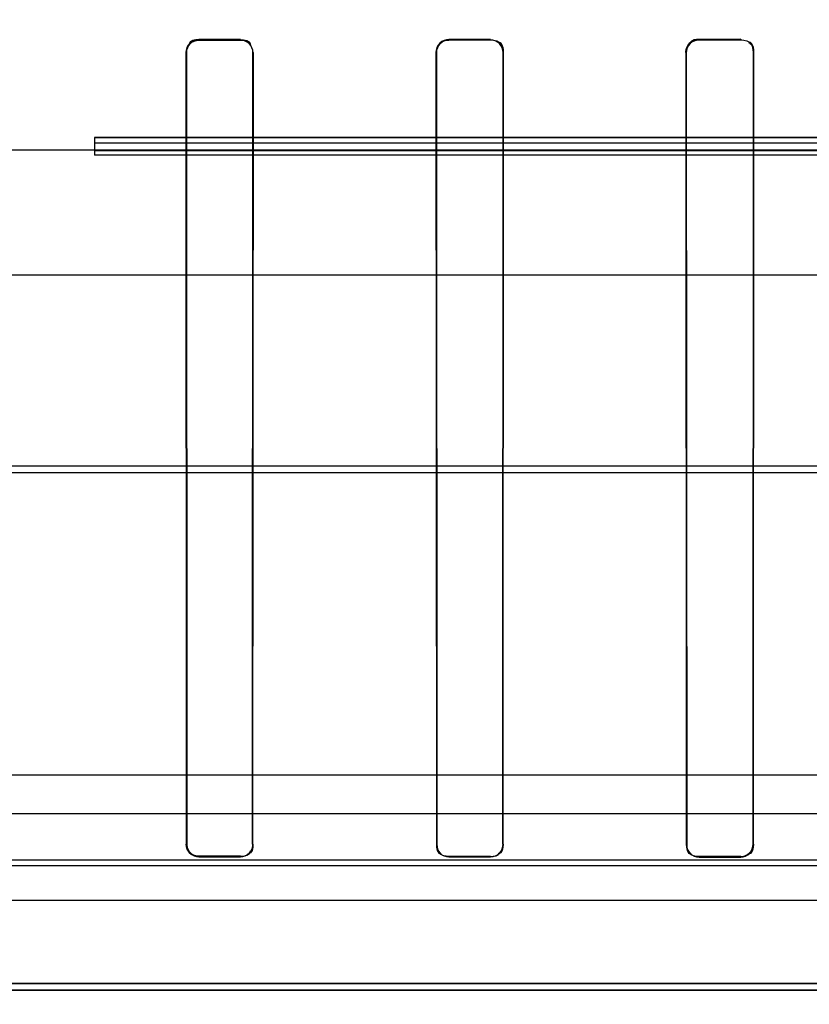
# Model space of a CAD drawing. Header units: millimetres. Extents: x 0 to 297, y 0 to 210.
# Tile 387 of 438: x 240.575 to 240.689, y 159.349 to 159.491. Entities that reach past the tile are written whole.
import ezdxf

# ---------------------------------------------------------------- set-up
doc = ezdxf.new("R2010")
doc.units = ezdxf.units.MM
doc.header["$LTSCALE"] = 16.335
doc.layers.get('0').update_dxf_attribs({"linetype": 'CONTINUOUS'})
for name, color, linetype in [('AXES_REF', 7, 'CONTINUOUS'), ('INTFCLR_1', 7, 'CONTINUOUS'), ('INTFCLR_144815', 7, 'CONTINUOUS'), ('INTFCLR_72935', 7, 'CONTINUOUS')]:
    doc.layers.add(name, color=color, linetype=linetype)

msp = doc.modelspace()

# ---------------------------------------------------------------- linework, layer by layer
at = {"color": 7, "linetype": 'Continuous'}
for radius in [5.8174969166, 5.817, 5.7797484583]:
    msp.add_circle((241.4979109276, 154.8339782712), radius, dxfattribs=at)
msp.add_arc((241.4979109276, 154.8339782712), 5.76, 278.2771290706, 261.7228709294, dxfattribs=at)
at = {"layer": 'AXES_REF', "color": 7, "linetype": 'Continuous'}
msp.add_arc((241.4979109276, 154.8339782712), 5.892, 113.0826660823, 66.91733391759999, dxfattribs=at)
at = {"layer": 'AXES_REF', "color": 9, "linetype": 'Continuous'}
msp.add_arc((241.4979109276, 154.8339782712), 5.3067073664, 94.4118118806, 85.5881881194, dxfattribs=at)
at = {"layer": 'INTFCLR_1', "color": 6, "linetype": 'Continuous'}
for p, q in [((240.6007431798, 159.4878857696), (240.6067431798, 159.4878869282)), ((240.6067431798, 159.4878204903), (240.6007431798, 159.4878193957)), ((240.6367431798, 159.4878985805), (240.6427431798, 159.4879020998)), ((240.6427431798, 159.4878348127), (240.6367431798, 159.4878314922)), ((240.6727431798, 159.4879258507), (240.6787431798, 159.4879318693)), ((240.6787431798, 159.4878628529), (240.6727431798, 159.4878571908)), ((240.5988833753, 159.486023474), (240.5989462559, 159.372023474)), ((240.5989495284, 159.486023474), (240.5990091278, 159.372023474)), ((240.6084788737, 159.372023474), (240.6085385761, 159.486023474)), ((240.6085418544, 159.372023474), (240.6086048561, 159.486023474)), ((240.6348713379, 159.486023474), (240.6349348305, 159.372023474)), ((240.6349381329, 159.486023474), (240.6349982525, 159.372023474)), ((240.644493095, 159.372023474), (240.6445535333, 159.486023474)), ((240.6445568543, 159.372023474), (240.6446207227, 159.486023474)), ((240.6708449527, 159.486023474), (240.6709098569, 159.372023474)), ((240.6709132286, 159.486023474), (240.6709745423, 159.372023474)), ((240.6805203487, 159.372023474), (240.6805822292, 159.486023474)), ((240.6805856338, 159.372023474), (240.6806512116, 159.486023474)), ((240.6007431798, 159.3702891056), (240.6067431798, 159.3702880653)), ((240.6067431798, 159.3702251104), (240.6007431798, 159.3702262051)), ((240.6367431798, 159.3702776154), (240.6427431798, 159.3702744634)), ((240.6427431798, 159.3702107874), (240.6367431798, 159.370214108)), ((240.6727431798, 159.3702532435), (240.6787431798, 159.3702478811)), ((240.6787431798, 159.3701827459), (240.6727431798, 159.3701884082)), ((240.9478142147, 159.3510234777), (240.223672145, 159.3510234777)), ((240.9298379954, 159.3519896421), (240.2416483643, 159.3519896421))]:
    msp.add_line(p, q, dxfattribs=at)
at = {"layer": 'INTFCLR_1', "color": 9, "linetype": 'Continuous'}
for p, q in [((240.6007431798, 159.4878193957), (240.6007431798, 159.4878857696)), ((240.6067431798, 159.4878869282), (240.6067431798, 159.4878204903)), ((240.6367431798, 159.4878314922), (240.6367431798, 159.4878985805)), ((240.6427431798, 159.4879020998), (240.6427431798, 159.4878348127)), ((240.6727431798, 159.4878571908), (240.6727431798, 159.4879258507)), ((240.6787431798, 159.4879318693), (240.6787431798, 159.4878628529)), ((240.5988833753, 159.486023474), (240.5989495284, 159.486023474)), ((240.6085385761, 159.486023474), (240.6086048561, 159.486023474)), ((240.6348713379, 159.486023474), (240.6349381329, 159.486023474)), ((240.6445535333, 159.486023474), (240.6446207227, 159.486023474)), ((240.6708449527, 159.486023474), (240.6709132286, 159.486023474)), ((240.6805822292, 159.486023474), (240.6806512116, 159.486023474)), ((240.5990091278, 159.372023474), (240.5989462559, 159.372023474)), ((240.6085418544, 159.372023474), (240.6084788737, 159.372023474)), ((240.6349982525, 159.372023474), (240.6349348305, 159.372023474)), ((240.6445568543, 159.372023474), (240.644493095, 159.372023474)), ((240.6709745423, 159.372023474), (240.6709098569, 159.372023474)), ((240.6805856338, 159.372023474), (240.6805203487, 159.372023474)), ((240.6007431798, 159.3702262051), (240.6007431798, 159.3702891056)), ((240.6067431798, 159.3702880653), (240.6067431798, 159.3702251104)), ((240.6367431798, 159.370214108), (240.6367431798, 159.3702776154)), ((240.6427431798, 159.3702744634), (240.6427431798, 159.3702107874)), ((240.6727431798, 159.3701884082), (240.6727431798, 159.3702532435)), ((240.6787431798, 159.3702478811), (240.6787431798, 159.3701827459))]:
    msp.add_line(p, q, dxfattribs=at)
at = {"layer": 'INTFCLR_1', "color": 7, "linetype": 'Continuous'}
for points in [[(240.6708449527, 159.486023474), (240.6708466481, 159.4861060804), (240.6708519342, 159.4861885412), (240.6708608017, 159.4862707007), (240.6708732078, 159.4863522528), (240.6708891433, 159.4864331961), (240.6709086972, 159.4865138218), (240.6709319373, 159.4865941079), (240.6709588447, 159.4866737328), (240.6709894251, 159.4867525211)], [(240.6710524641, 159.4867260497), (240.6710235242, 159.4866515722), (240.6709978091, 159.4865757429), (240.6709753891, 159.4864986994), (240.6709562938, 159.4864204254), (240.6709406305, 159.4863412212), (240.6709285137, 159.4862617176), (240.6709199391, 159.4861822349), (240.6709148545, 159.4861027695), (240.6709132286, 159.486023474)], [(240.5990091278, 159.372023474), (240.5990129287, 159.3719086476), (240.5990242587, 159.3717948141), (240.5990429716, 159.371682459), (240.5990688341, 159.3715722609), (240.5991016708, 159.3714644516), (240.599141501, 159.3713588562), (240.5991882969, 159.3712557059), (240.5992418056, 159.3711556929), (240.5993017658, 159.3710593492), (240.5993679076, 159.3709671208), (240.5994399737, 159.3708793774), (240.599517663, 159.3707965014)], [(240.599517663, 159.3707965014), (240.5995541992, 159.3707610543), (240.5995939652, 159.3707247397), (240.5996371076, 159.3706877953), (240.5996836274, 159.3706505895), (240.5997337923, 159.3706132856), (240.5997881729, 159.3705758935), (240.5998473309, 159.370538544), (240.5999109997, 159.3705019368), (240.5999784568, 159.3704669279), (240.6000497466, 159.3704338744), (240.6001248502, 159.3704031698), (240.600202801, 159.3703755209), (240.6002823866, 159.3703515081), (240.6003645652, 159.3703309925), (240.6004516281, 159.3703138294), (240.6005442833, 159.370300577), (240.6006415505, 159.3702921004), (240.6007431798, 159.3702891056)]]:
    msp.add_lwpolyline(points, dxfattribs=at)
at = {"layer": 'INTFCLR_1', "color": 6, "linetype": 'Continuous'}
for points, knots in [([(240.6007431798, 159.4878857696), (240.6002768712, 159.4878856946), (240.5992890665, 159.4874981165), (240.5988828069, 159.4865068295), (240.5988833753, 159.486023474)], [0, 0, 0, 0, 0.4910246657, 1, 1, 1, 1]), ([(240.6007431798, 159.4878193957), (240.6002925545, 159.4878193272), (240.5993397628, 159.4874445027), (240.5989490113, 159.4864886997), (240.5989495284, 159.486023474)], [0, 0, 0, 0, 0.4920289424, 1, 1, 1, 1]), ([(240.6085385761, 159.486023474), (240.6085390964, 159.4864908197), (240.6081458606, 159.4874477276), (240.6071924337, 159.487820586), (240.6067431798, 159.4878204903)], [0, 0, 0, 0, 0.5098691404, 1, 1, 1, 1]), ([(240.6367431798, 159.4878985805), (240.6362732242, 159.4878983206), (240.6352789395, 159.4875072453), (240.6348707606, 159.486509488), (240.6348713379, 159.486023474)], [0, 0, 0, 0, 0.4916008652, 1, 1, 1, 1]), ([(240.6367431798, 159.4878314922), (240.6362891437, 159.4878312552), (240.6353302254, 159.4874531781), (240.6349376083, 159.4864912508), (240.6349381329, 159.486023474)], [0, 0, 0, 0, 0.4925468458, 1, 1, 1, 1]), ([(240.6445535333, 159.486023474), (240.644554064, 159.4864940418), (240.6441582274, 159.4874587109), (240.6431967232, 159.487835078), (240.6427431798, 159.4878348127)], [0, 0, 0, 0, 0.5092113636, 1, 1, 1, 1]), ([(240.6349348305, 159.372023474), (240.6349348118, 159.3715630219), (240.6353193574, 159.3706017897), (240.6362807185, 159.3702143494), (240.6367431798, 159.370214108)], [0, 0, 0, 0, 0.498911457, 1, 1, 1, 1]), ([(240.6709098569, 159.372023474), (240.6709098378, 159.3715602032), (240.6712954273, 159.3705861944), (240.6722706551, 159.3701888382), (240.6727431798, 159.3701884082)], [0, 0, 0, 0, 0.4950555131, 1, 1, 1, 1]), ([(240.6787431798, 159.3702478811), (240.6792026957, 159.3702474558), (240.6801484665, 159.3706332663), (240.6805203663, 159.3715765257), (240.6805203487, 159.372023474)], [0, 0, 0, 0, 0.5069322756, 1, 1, 1, 1])]:
    msp.add_open_spline(points, degree=3, knots=knots, dxfattribs=at)
for points in [[(240.6067431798, 159.4878869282), (240.6072642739, 159.4878870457), (240.6081626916, 159.4877518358), (240.6081620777, 159.4872307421)], [(240.6446207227, 159.486023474), (240.6446213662, 159.4865618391), (240.6444657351, 159.4874825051), (240.6439273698, 159.4874821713)], [(240.6805822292, 159.486023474), (240.6805828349, 159.4865473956), (240.6804354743, 159.4874454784), (240.6799115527, 159.4874449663)], [(240.6806512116, 159.486023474), (240.6806518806, 159.4865676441), (240.6804980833, 159.4875001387), (240.6799539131, 159.4874995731)], [(240.6067431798, 159.3702880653), (240.6072899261, 159.3702879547), (240.608188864, 159.3705162), (240.6081888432, 159.3710629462)], [(240.6085418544, 159.372023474), (240.608541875, 159.3715101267), (240.6083958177, 159.3706316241), (240.6078824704, 159.3706317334)], [(240.6349982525, 159.372023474), (240.6349982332, 159.371520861), (240.6351467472, 159.3706637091), (240.6356493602, 159.3706634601)], [(240.6445568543, 159.372023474), (240.6445568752, 159.3715079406), (240.644412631, 159.3706243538), (240.6438970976, 159.3706246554)], [(240.6709745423, 159.372023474), (240.6709745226, 159.3715210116), (240.6711138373, 159.3706599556), (240.6716162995, 159.3706595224)], [(240.6805856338, 159.372023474), (240.6805856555, 159.3715041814), (240.6804457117, 159.3706114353), (240.6799264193, 159.370611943)], [(240.6427431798, 159.3702744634), (240.6431923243, 159.370274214), (240.643986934, 159.3703436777), (240.6439869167, 159.3707928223)]]:
    msp.add_open_spline(points, degree=3, dxfattribs=at)
at = {"layer": 'INTFCLR_1', "color": 7, "linetype": 'Continuous'}
for points, knots in [([(240.6727431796, 159.4879258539), (240.6722639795, 159.4879253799), (240.671255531, 159.4875254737), (240.6708437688, 159.4865139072), (240.6708449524, 159.4860234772)], [0, 0, 0, 0, 0.4942085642, 1, 1, 1, 1]), ([(240.6727431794, 159.4878571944), (240.6722806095, 159.4878567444), (240.6713083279, 159.4874705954), (240.6709121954, 159.4864956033), (240.6709132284, 159.4860234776)], [0, 0, 0, 0, 0.4948877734, 1, 1, 1, 1]), ([(240.598946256, 159.3720234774), (240.5989464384, 159.3715643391), (240.5993302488, 159.3706089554), (240.6002853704, 159.3702263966), (240.60074318, 159.3702262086)], [0, 0, 0, 0, 0.5007245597, 1, 1, 1, 1])]:
    msp.add_open_spline(points, degree=3, knots=knots, dxfattribs=at)
for points in [[(240.6709894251, 159.4867525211), (240.6711791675, 159.4872109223), (240.6715556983, 159.4877944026), (240.6720518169, 159.4877948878)], [(240.6727431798, 159.4878571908), (240.6722108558, 159.4878567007), (240.6715101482, 159.4876515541), (240.6713065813, 159.4871596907)], [(240.5994732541, 159.3707519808), (240.5991486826, 159.371076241), (240.5989462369, 159.3715646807), (240.5989462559, 159.372023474)], [(240.5990091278, 159.3720234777), (240.5990093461, 159.3714775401), (240.5992367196, 159.3705800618), (240.5997826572, 159.3705798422)], [(240.6007431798, 159.3702262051), (240.6002850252, 159.3702262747), (240.5997973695, 159.3704281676), (240.5994732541, 159.3707519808)]]:
    msp.add_open_spline(points, degree=3, dxfattribs=at)
at = {"layer": 'INTFCLR_144815', "color": 6, "linetype": 'Continuous'}
for p, q in [((240.5857431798, 159.4737782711), (240.5857431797, 159.4712610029)), ((240.8017004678, 159.473722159), (240.5857431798, 159.4737221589)), ((240.5857431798, 159.4730341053), (240.8108981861, 159.4730341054)), ((240.5857431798, 159.471924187), (240.80174318, 159.471924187)), ((240.8107431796, 159.4712610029), (240.5857431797, 159.4712610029)), ((240.9244661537, 159.3819782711), (240.2908571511, 159.3819782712))]:
    msp.add_line(p, q, dxfattribs=at)
at = {"layer": 'INTFCLR_144815', "color": 9, "linetype": 'Continuous'}
for p, q in [((240.8770514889, 159.4737782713), (240.5857431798, 159.4737782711)), ((240.7938766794, 159.4719782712), (240.2279370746, 159.4719782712)), ((240.9718455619, 159.4539782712), (240.2634216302, 159.4539782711)), ((241.038137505, 159.4264903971), (240.1891101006, 159.4264903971)), ((240.2412916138, 159.4255483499), (240.9983149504, 159.4255483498)), ((240.8616885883, 159.3763970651), (240.3097977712, 159.3763970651)), ((240.7530162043, 159.3697232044), (240.4184700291, 159.3697204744)), ((240.4131073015, 159.3689564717), (240.7583790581, 159.3689564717)), ((240.1146514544, 159.3639782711), (241.08547429, 159.3639782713))]:
    msp.add_line(p, q, dxfattribs=at)
at = {"layer": 'INTFCLR_72935', "color": 6, "linetype": 'Continuous'}
for p, q in [((240.6067431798, 159.4878869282), (240.6007431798, 159.4878857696)), ((240.6007431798, 159.4878193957), (240.6067431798, 159.4878204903)), ((240.6427431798, 159.4879020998), (240.6367431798, 159.4878985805)), ((240.6367431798, 159.4878314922), (240.6427431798, 159.4878348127)), ((240.6787431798, 159.4879318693), (240.6727431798, 159.4879258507)), ((240.6727431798, 159.4878571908), (240.6787431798, 159.4878628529)), ((240.5988833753, 159.486023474), (240.5989462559, 159.372023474)), ((240.5990091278, 159.372023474), (240.5989495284, 159.486023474)), ((240.6085385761, 159.486023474), (240.6084788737, 159.372023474)), ((240.6085418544, 159.372023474), (240.6086048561, 159.486023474)), ((240.6348713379, 159.486023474), (240.6349348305, 159.372023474)), ((240.6349982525, 159.372023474), (240.6349381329, 159.486023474)), ((240.6445535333, 159.486023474), (240.644493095, 159.372023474)), ((240.6445568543, 159.372023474), (240.6446207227, 159.486023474)), ((240.6708449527, 159.486023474), (240.6709098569, 159.372023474)), ((240.6709745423, 159.372023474), (240.6709132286, 159.486023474)), ((240.6805822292, 159.486023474), (240.6805203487, 159.372023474)), ((240.6805856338, 159.372023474), (240.6806512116, 159.486023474)), ((240.6067431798, 159.3702880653), (240.6007431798, 159.3702891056)), ((240.6007431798, 159.3702262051), (240.6067431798, 159.3702251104)), ((240.6427431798, 159.3702744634), (240.6367431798, 159.3702776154)), ((240.6367431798, 159.370214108), (240.6427431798, 159.3702107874)), ((240.6787431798, 159.3702478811), (240.6727431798, 159.3702532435)), ((240.6727431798, 159.3701884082), (240.6787431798, 159.3701827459)), ((240.223672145, 159.3510234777), (240.9478142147, 159.3510234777)), ((240.2416483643, 159.3519896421), (240.9298379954, 159.3519896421))]:
    msp.add_line(p, q, dxfattribs=at)
at = {"layer": 'INTFCLR_72935', "color": 9, "linetype": 'Continuous'}
for p, q in [((240.6007431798, 159.4878857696), (240.6007431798, 159.4878193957)), ((240.6067431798, 159.4878204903), (240.6067431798, 159.4878869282)), ((240.6367431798, 159.4878985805), (240.6367431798, 159.4878314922)), ((240.6427431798, 159.4878348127), (240.6427431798, 159.4879020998)), ((240.6727431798, 159.4879258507), (240.6727431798, 159.4878571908)), ((240.6787431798, 159.4878628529), (240.6787431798, 159.4879318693)), ((240.5989495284, 159.486023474), (240.5988833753, 159.486023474)), ((240.6086048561, 159.486023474), (240.6085385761, 159.486023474)), ((240.6349381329, 159.486023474), (240.6348713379, 159.486023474)), ((240.6446207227, 159.486023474), (240.6445535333, 159.486023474)), ((240.6709132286, 159.486023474), (240.6708449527, 159.486023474)), ((240.6806512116, 159.486023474), (240.6805822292, 159.486023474)), ((240.5989462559, 159.372023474), (240.5990091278, 159.372023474)), ((240.6084788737, 159.372023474), (240.6085418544, 159.372023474)), ((240.6349348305, 159.372023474), (240.6349982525, 159.372023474)), ((240.644493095, 159.372023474), (240.6445568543, 159.372023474)), ((240.6709098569, 159.372023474), (240.6709745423, 159.372023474)), ((240.6805203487, 159.372023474), (240.6805856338, 159.372023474)), ((240.6007431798, 159.3702891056), (240.6007431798, 159.3702262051)), ((240.6067431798, 159.3702251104), (240.6067431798, 159.3702880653)), ((240.6367431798, 159.3702776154), (240.6367431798, 159.370214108)), ((240.6427431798, 159.3702107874), (240.6427431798, 159.3702744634)), ((240.6727431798, 159.3702532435), (240.6727431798, 159.3701884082)), ((240.6787431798, 159.3701827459), (240.6787431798, 159.3702478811))]:
    msp.add_line(p, q, dxfattribs=at)
at = {"layer": 'INTFCLR_72935', "color": 7, "linetype": 'Continuous'}
for points in [[(240.6709897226, 159.4867532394), (240.6709595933, 159.4866757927), (240.6709328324, 159.4865969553), (240.6709095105, 159.486516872), (240.670889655, 159.4864355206), (240.6708733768, 159.4863532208), (240.6708607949, 159.4862706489), (240.6708519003, 159.4861881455), (240.6708466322, 159.486105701), (240.6708449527, 159.486023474)], [(240.6709132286, 159.486023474), (240.6709148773, 159.4861033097), (240.6709200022, 159.4861829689), (240.6709285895, 159.4862623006), (240.6709405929, 159.4863410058), (240.670955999, 159.4864190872), (240.670974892, 159.4864968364), (240.6709973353, 159.486574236), (240.6710233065, 159.4866509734), (240.6710528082, 159.4867268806)], [(240.5995167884, 159.3707973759), (240.5994405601, 159.3708787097), (240.5993693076, 159.3709653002), (240.5993034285, 159.3710568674), (240.5992431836, 159.3711533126), (240.5991890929, 159.3712540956), (240.5991417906, 159.3713581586), (240.5991015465, 159.3714648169), (240.599068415, 159.3715738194), (240.5990425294, 159.3716846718), (240.5990239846, 159.3717968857), (240.5990128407, 159.3719099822), (240.5990091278, 159.372023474)], [(240.6007431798, 159.3702891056), (240.6006442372, 159.3702919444), (240.6005493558, 159.3702999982), (240.60045877, 159.3703126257), (240.600373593, 159.3703289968), (240.6002929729, 159.3703486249), (240.600214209, 159.3703718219), (240.6001359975, 159.3703989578), (240.6000599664, 159.3704294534), (240.5999878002, 159.3704623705), (240.5999198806, 159.3704971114), (240.5998557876, 159.3705334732), (240.5997958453, 159.3705708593), (240.5997401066, 159.3706087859), (240.5996882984, 159.3706469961), (240.5996402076, 159.3706852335), (240.5995956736, 159.3707232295), (240.5995545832, 159.3707606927), (240.5995167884, 159.3707973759)]]:
    msp.add_lwpolyline(points, dxfattribs=at)
at = {"layer": 'INTFCLR_72935', "color": 6, "linetype": 'Continuous'}
for points, knots in [([(240.5989495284, 159.486023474), (240.5989490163, 159.4864841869), (240.599334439, 159.4874392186), (240.6002880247, 159.4878193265), (240.6007431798, 159.4878193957)], [0, 0, 0, 0, 0.5030342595, 1, 1, 1, 1]), ([(240.6367431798, 159.4878985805), (240.636272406, 159.4878983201), (240.6352779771, 159.4875062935), (240.6348707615, 159.4865086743), (240.6348713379, 159.486023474)], [0, 0, 0, 0, 0.4924544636, 1, 1, 1, 1]), ([(240.6349381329, 159.486023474), (240.6349376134, 159.4864867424), (240.6353249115, 159.4874478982), (240.6362846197, 159.4878312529), (240.6367431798, 159.4878314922)], [0, 0, 0, 0, 0.5025538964, 1, 1, 1, 1]), ([(240.6007431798, 159.3702262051), (240.6002845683, 159.3702262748), (240.5993294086, 159.3706099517), (240.5989462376, 159.3715651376), (240.5989462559, 159.372023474)], [0, 0, 0, 0, 0.5001500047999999, 1, 1, 1, 1]), ([(240.6067431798, 159.3702251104), (240.6072086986, 159.3702250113), (240.6081659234, 159.3706164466), (240.6085418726, 159.3715713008), (240.6085418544, 159.372023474)], [0, 0, 0, 0, 0.5072712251, 1, 1, 1, 1]), ([(240.6427431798, 159.3702107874), (240.643212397, 159.3702105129), (240.6441776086, 159.3706047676), (240.6445568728, 159.371567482), (240.6445568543, 159.372023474)], [0, 0, 0, 0, 0.5071471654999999, 1, 1, 1, 1]), ([(240.6787431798, 159.3701827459), (240.6792234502, 159.3701822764), (240.6802046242, 159.3705868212), (240.680585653, 159.371564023), (240.6805856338, 159.372023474)], [0, 0, 0, 0, 0.5110775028, 1, 1, 1, 1])]:
    msp.add_open_spline(points, degree=3, knots=knots, dxfattribs=at)
for points in [[(240.6007431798, 159.4878857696), (240.6002281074, 159.4878856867), (240.5993370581, 159.4877587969), (240.5993376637, 159.4872437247)], [(240.6067431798, 159.4878869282), (240.6072608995, 159.4878870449), (240.6081554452, 159.4877569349), (240.6081548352, 159.4872392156)], [(240.6067431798, 159.4878204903), (240.6072466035, 159.4878205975), (240.6081140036, 159.4876888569), (240.6081134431, 159.4871854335)], [(240.6427431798, 159.4878348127), (240.6432528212, 159.4878351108), (240.6441298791, 159.4876992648), (240.6441293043, 159.4871896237)], [(240.6446207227, 159.486023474), (240.6446213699, 159.4865649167), (240.6444608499, 159.4874889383), (240.643919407, 159.4874886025)], [(240.6787431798, 159.4878628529), (240.6792660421, 159.487863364), (240.6801629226, 159.4877174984), (240.6801623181, 159.4871946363)], [(240.6806512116, 159.486023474), (240.6806518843, 159.4865706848), (240.6804932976, 159.4875065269), (240.6799460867, 159.4875059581)], [(240.6084788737, 159.372023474), (240.6084788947, 159.3714727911), (240.6082432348, 159.3705704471), (240.6076925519, 159.3705705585)], [(240.6349348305, 159.372023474), (240.6349348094, 159.3715028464), (240.6350882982, 159.3706148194), (240.6356089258, 159.3706145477)], [(240.644493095, 159.372023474), (240.6444931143, 159.3715240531), (240.6443508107, 159.3706693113), (240.6438513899, 159.3706695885)], [(240.6709098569, 159.372023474), (240.6709098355, 159.3715032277), (240.6710532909, 159.3706113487), (240.6715735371, 159.3706108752)], [(240.6805203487, 159.372023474), (240.6805203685, 159.3715219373), (240.6803844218, 159.3706601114), (240.6798828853, 159.3706605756)], [(240.6367431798, 159.3702776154), (240.6362923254, 159.3702778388), (240.6354964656, 159.3703513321), (240.6354964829, 159.3708021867)], [(240.6727431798, 159.3702532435), (240.6722810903, 159.3702536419), (240.671468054, 159.3703350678), (240.671468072, 159.3707971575)]]:
    msp.add_open_spline(points, degree=3, dxfattribs=at)
at = {"layer": 'INTFCLR_72935', "color": 7, "linetype": 'Continuous'}
for points, knots in [([(240.6708449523, 159.4860234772), (240.670844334, 159.4865097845), (240.6712504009, 159.4875201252), (240.6722598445, 159.487926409), (240.6727431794, 159.4879258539)], [0, 0, 0, 0, 0.5015327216, 1, 1, 1, 1]), ([(240.6709132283, 159.4860234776), (240.67091269, 159.4864921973), (240.6713040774, 159.4874661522), (240.6722771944, 159.4878576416), (240.6727431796, 159.4878571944)], [0, 0, 0, 0, 0.5014628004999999, 1, 1, 1, 1])]:
    msp.add_open_spline(points, degree=3, knots=knots, dxfattribs=at)
for points in [[(240.6710528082, 159.4867268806), (240.671235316, 159.4871672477), (240.6715959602, 159.4877289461), (240.6720726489, 159.4877293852)], [(240.6727431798, 159.4879258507), (240.6722878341, 159.4879254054), (240.6716432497, 159.487854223), (240.671468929, 159.4874335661)], [(240.60074318, 159.3702891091), (240.6001970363, 159.3702894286), (240.5992993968, 159.3705173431), (240.5992992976, 159.3710634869)]]:
    msp.add_open_spline(points, degree=3, dxfattribs=at)

doc.saveas('drawing.dxf')
